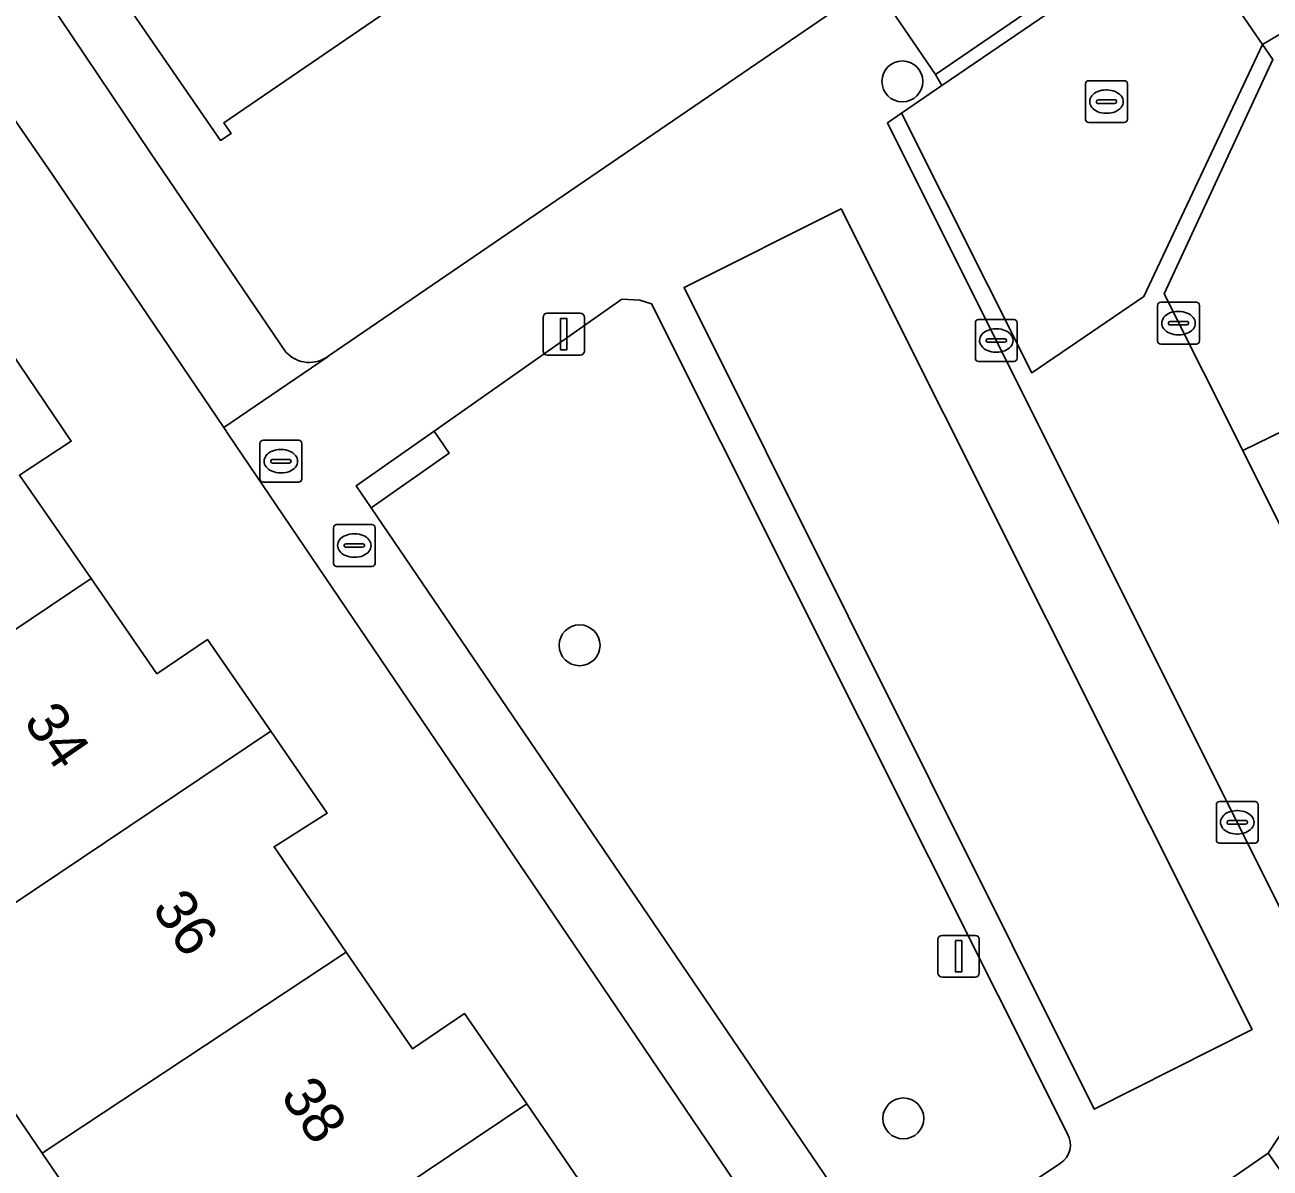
# Model space of a CAD drawing. Extents: x 157445 to 158888, y 383061 to 384688.
# Drawn here: x 158092.26 to 158122.05, y 383437.07 to 383464.42 of the extents above; entities that cross this region are included whole.
import ezdxf

# ---------------------------------------------------------------- set-up
doc = ezdxf.new("R2010")
doc.units = 0
for name, color, linetype in [('IMGEO_Boom', 7, 'Continuous'), ('IMGEO_Brandkraan', 7, 'Continuous'), ('IMGEO_Erf', 7, 'Continuous'), ('IMGEO_Groenvoorziening', 7, 'Continuous'), ('IMGEO_Kolk', 7, 'Continuous'), ('IMGEO_Lichtmast', 7, 'Continuous'), ('IMGEO_Pand', 7, 'Continuous'), ('IMGEO_Pand_nummerreeks', 7, 'Continuous'), ('IMGEO_Parkeervlak_open', 7, 'Continuous'), ('IMGEO_Rijbaan_lokaal_open', 7, 'Continuous'), ('IMGEO_Rioolput', 7, 'Continuous'), ('IMGEO_Voetpad_open', 7, 'Continuous')]:
    doc.layers.add(name, color=color, linetype=linetype)

msp = doc.modelspace()

# ---------------------------------------------------------------- linework, layer by layer
at = {"layer": 'IMGEO_Boom'}
for centre in [(158113.249, 383463.065), (158105.527, 383449.574), (158113.272, 383438.255)]:
    msp.add_circle(centre, 0.489, dxfattribs=at)
at = {"layer": 'IMGEO_Brandkraan'}
for p, q in [((158099.638, 383451.535), (158099.638, 383452.387)), ((158099.713, 383452.461), (158100.565, 383452.461)), ((158100.639, 383452.387), (158100.639, 383451.535)), ((158099.94, 383452.004), (158100.338, 383452.004)), ((158100.126, 383452.241), (158100.151, 383452.241)), ((158099.897, 383451.955), (158099.897, 383451.967)), ((158100.335, 383451.918), (158099.937, 383451.918)), ((158100.381, 383451.967), (158100.381, 383451.955)), ((158100.565, 383451.461), (158099.713, 383451.461)), ((158100.149, 383451.681), (158100.124, 383451.681))]:
    msp.add_line(p, q, dxfattribs=at)
for points in [[(158099.638, 383451.535), (158099.638, 383452.387)], [(158099.713, 383452.461), (158100.565, 383452.461)], [(158100.639, 383452.387), (158100.639, 383451.535)], [(158100.565, 383451.461), (158099.713, 383451.461)]]:
    msp.add_lwpolyline(points, dxfattribs=at)
for centre, radius, start, end in [((158099.715, 383452.385), 0.0765, 91.552, 178.448), ((158099.715, 383452.385), 0.0765, 91.552, 178.448), ((158100.563, 383452.385), 0.0765, 1.552, 88.448), ((158100.563, 383452.385), 0.0765, 1.552, 88.448), ((158099.937, 383451.964), 0.0403, 85.8775, 175.7526), ((158100.342, 383451.966), 0.0386, 1.7309, 96.639), ((158099.934, 383451.954), 0.0366, 178.938, 274.7102), ((158100.338, 383451.961), 0.043, 264.8664, 352.4533), ((158099.715, 383451.537), 0.0765, 181.552, 268.448), ((158099.715, 383451.537), 0.0765, 181.552, 268.448), ((158100.563, 383451.537), 0.0765, 271.552, 358.448), ((158100.563, 383451.537), 0.0765, 271.552, 358.448)]:
    msp.add_arc(centre, radius, start, end, dxfattribs=at)
for centre, major_axis, ratio, start_param, end_param in [((158100.125, 383451.961), (-0.387, 0.002), 0.722429, 4.712389, 7.853982), ((158100.15, 383451.961), (-0.39, 0.002), 0.717154, 1.570796, 4.712389)]:
    msp.add_ellipse(centre, major_axis=major_axis, ratio=ratio, start_param=start_param, end_param=end_param, dxfattribs=at)
at = {"layer": 'IMGEO_Erf'}
for points in [[(158084.679, 383477.09), (158095.259, 383461.356), (158098.5, 383456.587)], [(158089.894, 383424.629), (158092.695, 383420.508), (158095.896, 383422.699), (158100.546, 383425.859), (158111.546, 383433.335), (158097.122, 383454.627), (158097.016, 383454.784), (158092.908, 383460.848), (158082.526, 383475.901)], [(158101.876, 383465.396), (158097.013, 383462.07), (158097.191, 383461.818), (158096.936, 383461.654), (158092.744, 383467.746)], [(158099.535, 383456.505), (158112.557, 383465.403)]]:
    msp.add_lwpolyline(points, dxfattribs=at)
msp.add_lwpolyline([(158081.188, 383454.275), (158089.627, 383459.984), (158093.368, 383454.454), (158092.126, 383453.641), (158093.84, 383451.169), (158095.418, 383448.894), (158096.63, 383449.711), (158098.139, 383447.52), (158099.489, 383445.559), (158098.22, 383444.756), (158099.947, 383442.233), (158101.531, 383439.919), (158102.772, 383440.767), (158104.262, 383438.602), (158105.598, 383436.66), (158104.3, 383435.811), (158106.132, 383433.252), (158098.855, 383428.341), (158095.754, 383432.893), (158092.668, 383437.423), (158089.664, 383441.832), (158086.61, 383446.316)], close=True, dxfattribs=at)
msp.add_arc((158099.062, 383457.104), 0.763, 222.6265, 308.3136, dxfattribs=at)
at = {"layer": 'IMGEO_Groenvoorziening'}
for points in [[(158107.249, 383457.745), (158106.972, 383457.834), (158106.542, 383457.853), (158103.361, 383455.62), (158102.046, 383454.697), (158102.406, 383454.168), (158100.541, 383452.859), (158112.593, 383435.145)], [(158117.2, 383437.885), (158107.249, 383457.745)], [(158113.651, 383434.918), (158115.34, 383436.051), (158115.699, 383436.292), (158117.029, 383437.184)]]:
    msp.add_lwpolyline(points, dxfattribs=at)
msp.add_arc((158116.754, 383437.622), 0.517, 302.0584, 30.5239, dxfattribs=at)
at = {"layer": 'IMGEO_Kolk'}
for p, q in [((158119.355, 383456.855), (158119.355, 383457.707)), ((158119.43, 383457.781), (158120.282, 383457.781)), ((158120.356, 383457.707), (158120.356, 383456.855)), ((158115.07, 383457.366), (158115.922, 383457.366)), ((158119.843, 383457.561), (158119.868, 383457.561)), ((158114.995, 383456.44), (158114.995, 383457.292)), ((158115.483, 383457.146), (158115.508, 383457.146)), ((158115.996, 383457.292), (158115.996, 383456.44)), ((158119.614, 383457.275), (158119.614, 383457.287)), ((158120.052, 383457.238), (158119.654, 383457.238)), ((158119.657, 383457.324), (158120.055, 383457.324)), ((158120.098, 383457.287), (158120.098, 383457.275)), ((158115.254, 383456.86), (158115.254, 383456.872)), ((158115.692, 383456.823), (158115.294, 383456.823)), ((158115.297, 383456.909), (158115.695, 383456.909)), ((158115.738, 383456.872), (158115.738, 383456.86)), ((158120.282, 383456.781), (158119.43, 383456.781)), ((158119.866, 383457.001), (158119.841, 383457.001)), ((158115.506, 383456.586), (158115.481, 383456.586)), ((158115.922, 383456.366), (158115.07, 383456.366)), ((158120.76, 383444.913), (158120.76, 383445.765)), ((158120.835, 383445.839), (158121.687, 383445.839)), ((158121.761, 383445.765), (158121.761, 383444.913)), ((158121.248, 383445.619), (158121.273, 383445.619)), ((158121.019, 383445.333), (158121.019, 383445.345)), ((158121.457, 383445.296), (158121.059, 383445.296)), ((158121.062, 383445.382), (158121.46, 383445.382)), ((158121.503, 383445.345), (158121.503, 383445.333)), ((158121.687, 383444.839), (158120.835, 383444.839)), ((158121.271, 383445.059), (158121.246, 383445.059))]:
    msp.add_line(p, q, dxfattribs=at)
for points in [[(158119.355, 383456.855), (158119.355, 383457.707)], [(158119.43, 383457.781), (158120.282, 383457.781)], [(158120.356, 383457.707), (158120.356, 383456.855)], [(158115.07, 383457.366), (158115.922, 383457.366)], [(158114.995, 383456.44), (158114.995, 383457.292)], [(158115.996, 383457.292), (158115.996, 383456.44)], [(158120.282, 383456.781), (158119.43, 383456.781)], [(158115.922, 383456.366), (158115.07, 383456.366)], [(158120.76, 383444.913), (158120.76, 383445.765)], [(158120.835, 383445.839), (158121.687, 383445.839)], [(158121.761, 383445.765), (158121.761, 383444.913)], [(158121.687, 383444.839), (158120.835, 383444.839)]]:
    msp.add_lwpolyline(points, dxfattribs=at)
for centre, radius, start, end in [((158119.432, 383457.705), 0.0765, 91.552, 178.448), ((158119.432, 383457.705), 0.0765, 91.552, 178.448), ((158120.28, 383457.705), 0.0765, 1.552, 88.448), ((158120.28, 383457.705), 0.0765, 1.552, 88.448), ((158115.072, 383457.29), 0.0765, 91.552, 178.448), ((158115.072, 383457.29), 0.0765, 91.552, 178.448), ((158115.92, 383457.29), 0.0765, 1.552, 88.448), ((158115.92, 383457.29), 0.0765, 1.552, 88.448), ((158119.654, 383457.284), 0.0403, 85.8775, 175.7526), ((158119.651, 383457.274), 0.0366, 178.938, 274.7102), ((158120.055, 383457.281), 0.043, 264.8664, 352.4533), ((158120.059, 383457.286), 0.0386, 1.7309, 96.639), ((158115.294, 383456.869), 0.0403, 85.8775, 175.7526), ((158115.291, 383456.859), 0.0366, 178.938, 274.7102), ((158115.695, 383456.866), 0.043, 264.8664, 352.4533), ((158115.699, 383456.871), 0.0386, 1.7309, 96.639), ((158119.432, 383456.857), 0.0765, 181.552, 268.448), ((158119.432, 383456.857), 0.0765, 181.552, 268.448), ((158120.28, 383456.857), 0.0765, 271.552, 358.448), ((158120.28, 383456.857), 0.0765, 271.552, 358.448), ((158115.072, 383456.442), 0.0765, 181.552, 268.448), ((158115.072, 383456.442), 0.0765, 181.552, 268.448), ((158115.92, 383456.442), 0.0765, 271.552, 358.448), ((158115.92, 383456.442), 0.0765, 271.552, 358.448), ((158120.837, 383445.763), 0.0765, 91.552, 178.448), ((158120.837, 383445.763), 0.0765, 91.552, 178.448), ((158121.685, 383445.763), 0.0765, 1.552, 88.448), ((158121.685, 383445.763), 0.0765, 1.552, 88.448), ((158121.059, 383445.342), 0.0403, 85.8775, 175.7526), ((158121.056, 383445.332), 0.0366, 178.938, 274.7102), ((158121.46, 383445.339), 0.043, 264.8664, 352.4533), ((158121.464, 383445.344), 0.0386, 1.7309, 96.639), ((158120.837, 383444.915), 0.0765, 181.552, 268.448), ((158120.837, 383444.915), 0.0765, 181.552, 268.448), ((158121.685, 383444.915), 0.0765, 271.552, 358.448), ((158121.685, 383444.915), 0.0765, 271.552, 358.448)]:
    msp.add_arc(centre, radius, start, end, dxfattribs=at)
for centre, major_axis, ratio, start_param, end_param in [((158119.842, 383457.281), (-0.387, 0.002), 0.722429, 4.712389, 7.853982), ((158119.867, 383457.281), (-0.39, 0.002), 0.717154, 1.570796, 4.712389), ((158115.482, 383456.866), (-0.387, 0.002), 0.722429, 4.712389, 7.853982), ((158115.507, 383456.866), (-0.39, 0.002), 0.717154, 1.570796, 4.712389), ((158121.247, 383445.339), (-0.387, 0.002), 0.722429, 4.712389, 7.853982), ((158121.272, 383445.339), (-0.39, 0.002), 0.717154, 1.570796, 4.712389)]:
    msp.add_ellipse(centre, major_axis=major_axis, ratio=ratio, start_param=start_param, end_param=end_param, dxfattribs=at)
at = {"layer": 'IMGEO_Lichtmast'}
for p, q in [((158104.654, 383456.619), (158104.654, 383457.419)), ((158104.654, 383457.419), (158104.654, 383456.619)), ((158104.754, 383457.519), (158105.544, 383457.519)), ((158105.544, 383457.519), (158104.754, 383457.519)), ((158105.644, 383457.419), (158105.644, 383456.619)), ((158105.644, 383456.619), (158105.644, 383457.419)), ((158105.544, 383456.519), (158104.754, 383456.519)), ((158104.754, 383456.519), (158105.544, 383456.519)), ((158114.1, 383441.734), (158114.1, 383442.534)), ((158114.1, 383442.534), (158114.1, 383441.734)), ((158114.2, 383442.634), (158114.99, 383442.634)), ((158114.99, 383442.634), (158114.2, 383442.634)), ((158115.09, 383442.534), (158115.09, 383441.734)), ((158115.09, 383441.734), (158115.09, 383442.534)), ((158114.99, 383441.634), (158114.2, 383441.634)), ((158114.2, 383441.634), (158114.99, 383441.634))]:
    msp.add_line(p, q, dxfattribs=at)
for points in [[(158105.074, 383457.394), (158105.224, 383457.394), (158105.224, 383456.644), (158105.074, 383456.644), (158105.074, 383457.394)], [(158114.52, 383442.509), (158114.67, 383442.509), (158114.67, 383441.759), (158114.52, 383441.759), (158114.52, 383442.509)]]:
    msp.add_lwpolyline(points, dxfattribs=at)
for centre, start, end in [((158104.754, 383457.419), 90, 180), ((158104.754, 383457.419), 90, 180), ((158105.544, 383457.419), 0, 90), ((158105.544, 383457.419), 360, 90), ((158104.754, 383456.619), 180, 270), ((158104.754, 383456.619), 180, 270), ((158105.544, 383456.619), 270, 0), ((158105.544, 383456.619), 270, 0), ((158114.2, 383442.534), 90, 180), ((158114.2, 383442.534), 90, 180), ((158114.99, 383442.534), 0, 90), ((158114.99, 383442.534), 360, 90), ((158114.2, 383441.734), 180, 270), ((158114.2, 383441.734), 180, 270), ((158114.99, 383441.734), 270, 0), ((158114.99, 383441.734), 270, 0)]:
    msp.add_arc(centre, 0.1, start, end, dxfattribs=at)
at = {"layer": 'IMGEO_Pand'}
for points in [[(158101.876, 383465.396), (158096.139, 383473.785), (158091.098, 383470.316), (158092.744, 383467.746), (158096.936, 383461.654), (158097.191, 383461.818), (158097.013, 383462.07)], [(158089.627, 383459.984), (158081.188, 383454.275), (158086.61, 383446.316), (158093.84, 383451.169), (158092.126, 383453.641), (158093.368, 383454.454)], [(158098.139, 383447.52), (158096.63, 383449.711), (158095.418, 383448.894), (158093.84, 383451.169), (158086.61, 383446.316), (158089.664, 383441.832)], [(158098.139, 383447.52), (158089.664, 383441.832), (158092.668, 383437.423), (158099.947, 383442.233), (158098.22, 383444.756), (158099.489, 383445.559)], [(158099.947, 383442.233), (158092.668, 383437.423), (158095.754, 383432.893), (158104.262, 383438.602), (158102.772, 383440.767), (158101.531, 383439.919)], [(158104.262, 383438.602), (158095.754, 383432.893), (158098.855, 383428.341), (158106.132, 383433.252), (158104.3, 383435.811), (158105.598, 383436.66)]]:
    msp.add_lwpolyline(points, close=True, dxfattribs=at)
at = {"layer": 'IMGEO_Parkeervlak_open'}
for points in [[(158117.839, 383438.476), (158121.619, 383440.386), (158111.785, 383460.013), (158108.027, 383458.136)], [(158121.392, 383454.232), (158128.266, 383440.429), (158129.609, 383441.098), (158122.732, 383454.885)]]:
    msp.add_lwpolyline(points, close=True, dxfattribs=at)
at = {"layer": 'IMGEO_Rijbaan_lokaal_open'}
for points in [[(158123.804, 383469.901), (158114.04, 383463.232), (158114.194, 383462.968), (158119.88, 383466.839), (158121.867, 383463.945), (158122.898, 383464.563), (158123.074, 383464.34), (158124.112, 383465.036), (158137.023, 383473.827), (158134.618, 383477.314)], [(158114.194, 383462.968), (158113.229, 383462.305), (158116.348, 383456.092), (158119.026, 383457.915), (158121.867, 383463.945), (158119.88, 383466.839)], [(158121.392, 383454.232), (158119.508, 383457.981), (158122.112, 383463.587), (158121.867, 383463.945), (158119.026, 383457.915), (158116.348, 383456.092), (158113.229, 383462.305), (158112.891, 383462.073), (158123.828, 383440.202), (158122.002, 383437.42), (158124.405, 383433.994), (158127.129, 383434.088), (158130.716, 383436.348), (158130.144, 383437.193), (158129.125, 383438.717), (158128.266, 383440.429)]]:
    msp.add_lwpolyline(points, close=True, dxfattribs=at)
msp.add_lwpolyline([(158124.405, 383433.994), (158122.002, 383437.42), (158119.077, 383435.403)], dxfattribs=at)
at = {"layer": 'IMGEO_Rioolput'}
for p, q in [((158117.706, 383463.081), (158118.558, 383463.081)), ((158117.631, 383462.155), (158117.631, 383463.007)), ((158118.119, 383462.861), (158118.144, 383462.861)), ((158118.632, 383463.007), (158118.632, 383462.155)), ((158117.89, 383462.575), (158117.89, 383462.587)), ((158118.328, 383462.538), (158117.93, 383462.538)), ((158117.933, 383462.624), (158118.331, 383462.624)), ((158118.374, 383462.587), (158118.374, 383462.575)), ((158118.142, 383462.301), (158118.117, 383462.301)), ((158118.558, 383462.081), (158117.706, 383462.081)), ((158097.881, 383453.552), (158097.881, 383454.404)), ((158097.956, 383454.478), (158098.808, 383454.478)), ((158098.882, 383454.404), (158098.882, 383453.552)), ((158098.369, 383454.258), (158098.394, 383454.258)), ((158098.14, 383453.972), (158098.14, 383453.984)), ((158098.578, 383453.935), (158098.18, 383453.935)), ((158098.183, 383454.021), (158098.581, 383454.021)), ((158098.624, 383453.984), (158098.624, 383453.972)), ((158098.808, 383453.478), (158097.956, 383453.478)), ((158098.392, 383453.698), (158098.367, 383453.698))]:
    msp.add_line(p, q, dxfattribs=at)
for points in [[(158117.706, 383463.081), (158118.558, 383463.081)], [(158117.631, 383462.155), (158117.631, 383463.007)], [(158118.632, 383463.007), (158118.632, 383462.155)], [(158118.558, 383462.081), (158117.706, 383462.081)], [(158097.881, 383453.552), (158097.881, 383454.404)], [(158097.956, 383454.478), (158098.808, 383454.478)], [(158098.882, 383454.404), (158098.882, 383453.552)], [(158098.808, 383453.478), (158097.956, 383453.478)]]:
    msp.add_lwpolyline(points, dxfattribs=at)
for centre, radius, start, end in [((158117.708, 383463.005), 0.0765, 91.552, 178.448), ((158117.708, 383463.005), 0.0765, 91.552, 178.448), ((158118.556, 383463.005), 0.0765, 1.552, 88.448), ((158118.556, 383463.005), 0.0765, 1.552, 88.448), ((158117.93, 383462.584), 0.0403, 85.8775, 175.7526), ((158117.927, 383462.574), 0.0366, 178.938, 274.7102), ((158118.331, 383462.581), 0.043, 264.8664, 352.4533), ((158118.335, 383462.586), 0.0386, 1.7309, 96.639), ((158117.708, 383462.157), 0.0765, 181.552, 268.448), ((158117.708, 383462.157), 0.0765, 181.552, 268.448), ((158118.556, 383462.157), 0.0765, 271.552, 358.448), ((158118.556, 383462.157), 0.0765, 271.552, 358.448), ((158097.958, 383454.402), 0.0765, 91.552, 178.448), ((158097.958, 383454.402), 0.0765, 91.552, 178.448), ((158098.806, 383454.402), 0.0765, 1.552, 88.448), ((158098.806, 383454.402), 0.0765, 1.552, 88.448), ((158098.18, 383453.981), 0.0403, 85.8775, 175.7526), ((158098.177, 383453.971), 0.0366, 178.938, 274.7102), ((158098.581, 383453.978), 0.043, 264.8664, 352.4533), ((158098.585, 383453.983), 0.0386, 1.7309, 96.639), ((158097.958, 383453.554), 0.0765, 181.552, 268.448), ((158097.958, 383453.554), 0.0765, 181.552, 268.448), ((158098.806, 383453.554), 0.0765, 271.552, 358.448), ((158098.806, 383453.554), 0.0765, 271.552, 358.448)]:
    msp.add_arc(centre, radius, start, end, dxfattribs=at)
for centre, major_axis, ratio, start_param, end_param in [((158118.118, 383462.581), (-0.387, 0.002), 0.722429, 4.712389, 7.853982), ((158118.143, 383462.581), (-0.39, 0.002), 0.717154, 1.570796, 4.712389), ((158098.368, 383453.978), (-0.387, 0.002), 0.722429, 4.712389, 7.853982), ((158098.393, 383453.978), (-0.39, 0.002), 0.717154, 1.570796, 4.712389)]:
    msp.add_ellipse(centre, major_axis=major_axis, ratio=ratio, start_param=start_param, end_param=end_param, dxfattribs=at)
at = {"layer": 'IMGEO_Voetpad_open'}
for points in [[(158156.961, 383494.391), (158157.809, 383493.177), (158162.003, 383496.034), (158161.183, 383497.244), (158165, 383499.874), (158165.452, 383499.214), (158167.926, 383500.89), (158177.152, 383507.139), (158176.033, 383508.796), (158174.8, 383507.947), (158166.785, 383502.503), (158163.191, 383500), (158112.557, 383465.403), (158114.04, 383463.232), (158123.804, 383469.901), (158122.967, 383471.113), (158140.215, 383482.934), (158141.057, 383481.727), (158143.844, 383483.632), (158143.007, 383484.844)], [(158108.027, 383458.136), (158111.785, 383460.013), (158121.619, 383440.386), (158117.839, 383438.476)], [(158102.406, 383454.168), (158102.046, 383454.697), (158100.181, 383453.388), (158100.541, 383452.859)]]:
    msp.add_lwpolyline(points, close=True, dxfattribs=at)
for points in [[(158084.679, 383477.09), (158083.803, 383478.393), (158080.159, 383483.812), (158069.597, 383499.52), (158067.298, 383497.916), (158070.49, 383493.31), (158076.382, 383484.808), (158081.707, 383477.087), (158082.526, 383475.901), (158092.908, 383460.848), (158097.016, 383454.784), (158099.489, 383456.467), (158099.535, 383456.505)], [(158098.5, 383456.587), (158095.259, 383461.356), (158084.679, 383477.09)], [(158138.023, 383472.718), (158124.945, 383463.8), (158124.112, 383465.036), (158123.074, 383464.34), (158122.898, 383464.563), (158121.867, 383463.945), (158122.112, 383463.587), (158119.508, 383457.981), (158121.392, 383454.232), (158122.732, 383454.885), (158129.609, 383441.098), (158128.266, 383440.429), (158129.125, 383438.717), (158130.144, 383437.193), (158131.371, 383438.015), (158131.969, 383437.132), (158133.23, 383437.953), (158123.627, 383456.958), (158122.93, 383458.939), (158124.256, 383461.978), (158139.941, 383472.663)], [(158112.891, 383462.073), (158113.229, 383462.305), (158114.194, 383462.968), (158114.04, 383463.232), (158112.557, 383465.403), (158099.535, 383456.505), (158099.489, 383456.467), (158097.016, 383454.784), (158097.122, 383454.627), (158111.546, 383433.335), (158113.651, 383434.918)], [(158117.029, 383437.184), (158115.699, 383436.292), (158116.347, 383435.345), (158117.176, 383434.135), (158118.037, 383434.718), (158118.218, 383434.474), (158119.229, 383435.156), (158119.077, 383435.403), (158122.002, 383437.42), (158123.828, 383440.202), (158112.891, 383462.073)], [(158112.593, 383435.145), (158100.541, 383452.859), (158100.181, 383453.388), (158102.046, 383454.697), (158103.361, 383455.62), (158106.542, 383457.853), (158106.972, 383457.834), (158107.249, 383457.745), (158117.2, 383437.885)]]:
    msp.add_lwpolyline(points, dxfattribs=at)
for centre, radius, start, end in [((158099.062, 383457.104), 0.763, 222.6265, 308.3136), ((158116.754, 383437.622), 0.517, 302.0584, 30.5239)]:
    msp.add_arc(centre, radius, start, end, dxfattribs=at)

# ---------------------------------------------------------------- texts
at = {"layer": 'IMGEO_Pand_nummerreeks'}
for s, p in [('34', (158092.204, 383447.756)), ('36', (158095.277, 383443.277)), ('38', (158098.352, 383438.794))]:
    msp.add_text(s, height=1, rotation=304.4515, dxfattribs=at).set_placement(p)

doc.saveas('drawing.dxf')
